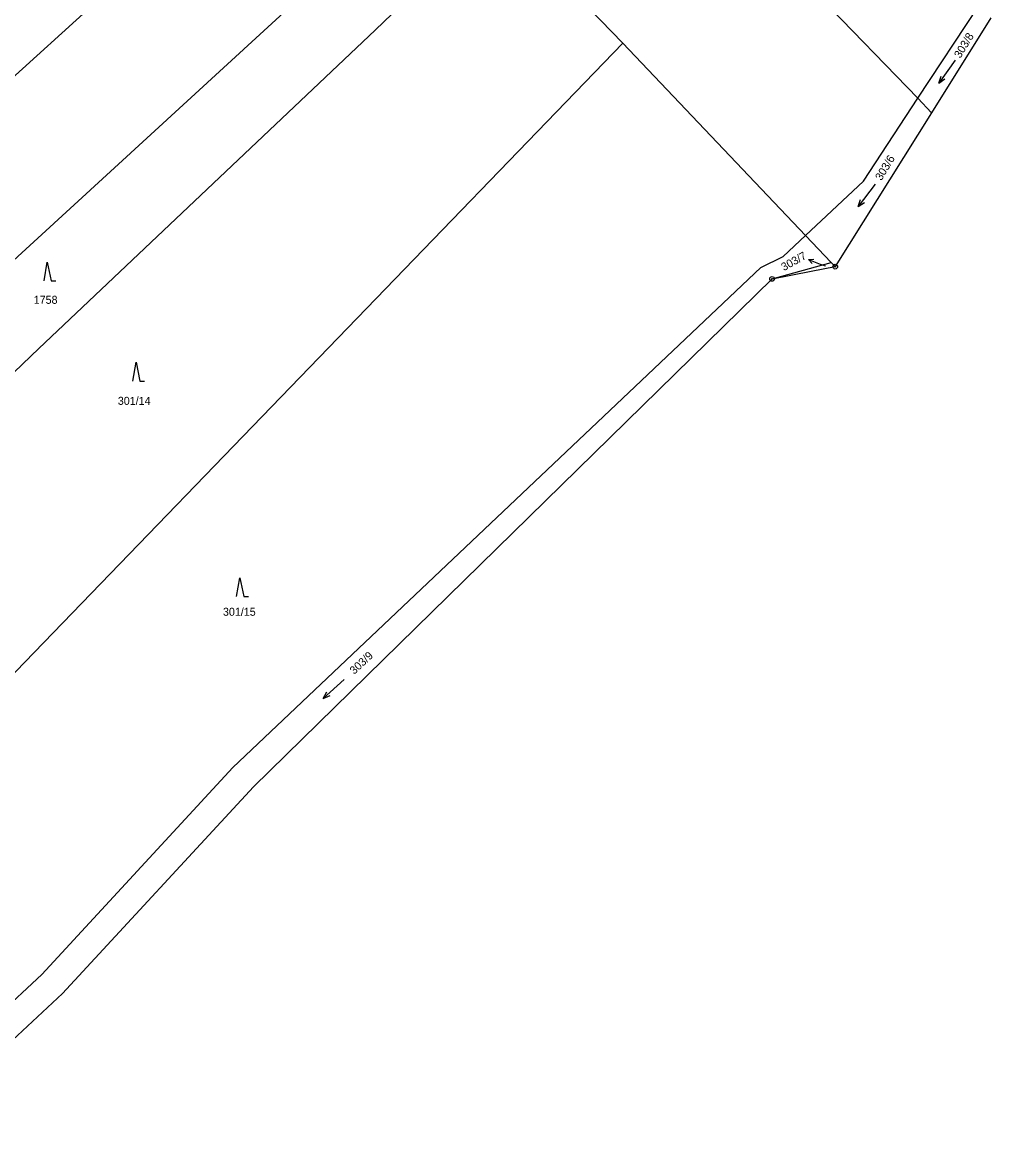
# Model space of a CAD drawing. Extents: x -762263 to -760336, y -1154405 to -1152076.
# Drawn here: x -761289.6 to -761083.8, y -1154023.4 to -1153787.3 of the extents above; entities that cross this region are included whole.
import ezdxf

# ---------------------------------------------------------------- set-up
doc = ezdxf.new("R2010")
doc.units = 0
for name, color, linetype in [('Vrstva 1', 7, 'Continuous'), ('Vrstva 13', 7, 'Continuous'), ('Vrstva 16', 7, 'Continuous'), ('Vrstva 18', 7, 'Continuous'), ('Vrstva 24', 7, 'Continuous'), ('Vrstva 25', 7, 'Continuous'), ('Vrstva 6', 7, 'Continuous')]:
    doc.layers.add(name, color=color, linetype=linetype)

msp = doc.modelspace()

# ---------------------------------------------------------------- linework, layer by layer
at = {"layer": 'Vrstva 1'}
for p, q in [((-761099.25, -1153803.44), (-761086.46, -1153783.99)), ((-761110.82, -1153821.04), (-761099.25, -1153803.44)), ((-761123.14, -1153832.57), (-761110.82, -1153821.04)), ((-761127.91, -1153837.03), (-761123.14, -1153832.57)), ((-761132.6, -1153839.4), (-761127.91, -1153837.03)), ((-761244.86, -1153945.61), (-761132.6, -1153839.4)), ((-761285.43, -1153989.54), (-761244.86, -1153945.61)), ((-761321.82, -1154023.39), (-761285.43, -1153989.54))]:
    msp.add_line(p, q, dxfattribs=at)
at = {"layer": 'Vrstva 13'}
for p, q in [((-761083.77, -1153786.39), (-761096.39, -1153806.55)), ((-761096.39, -1153806.55), (-761116.83, -1153839.21)), ((-761121.94, -1153840.2), (-761116.83, -1153839.21)), ((-761240.45, -1153949.68), (-761130.25, -1153841.8)), ((-761130.25, -1153841.8), (-761121.94, -1153840.2)), ((-761281.02, -1153993.61), (-761240.45, -1153949.68)), ((-761309.99, -1154020.57), (-761281.02, -1153993.61))]:
    msp.add_line(p, q, dxfattribs=at)
at = {"layer": 'Vrstva 16'}
for p in [(-761122.47, -1153837.716), (-761118.91, -1153839.13)]:
    msp.add_line(p, (-761119.68, -1153838.82), dxfattribs=at)
msp.add_lwpolyline([(-761121.724, -1153838.549), (-761122.47, -1153837.716), (-761121.356, -1153837.619)], dxfattribs=at)
at = {"layer": 'Vrstva 24'}
for centre, radius in [((-761116.83, -1153839.21), 0.5), ((-761116.83, -1153839.21), 0.1), ((-761130.25, -1153841.8), 0.5), ((-761130.25, -1153841.8), 0.1)]:
    msp.add_circle(centre, radius, dxfattribs=at)
at = {"layer": 'Vrstva 25'}
for points in [[(-761091.343, -1153795.347), (-761094.797, -1153800.253), (-761093.525, -1153799.314)], [(-761094.797, -1153800.253), (-761094.342, -1153798.739)], [(-761108.316, -1153821.681), (-761111.944, -1153826.459), (-761110.639, -1153825.567)], [(-761111.944, -1153826.459), (-761111.435, -1153824.962)], [(-761284.95, -1153842.23), (-761284.25, -1153838.23), (-761283.45, -1153842.23), (-761282.45, -1153842.23)], [(-761266.09, -1153863.51), (-761265.39, -1153859.51), (-761264.59, -1153863.51), (-761263.59, -1153863.51)], [(-761244.02, -1153909.3), (-761243.32, -1153905.3), (-761242.52, -1153909.3), (-761241.52, -1153909.3)], [(-761221.167, -1153926.885), (-761225.613, -1153930.915), (-761224.166, -1153930.278)], [(-761225.613, -1153930.915), (-761224.837, -1153929.537)]]:
    msp.add_lwpolyline(points, dxfattribs=at)
at = {"layer": 'Vrstva 6'}
for p, q in [((-761218.65, -1153732.82), (-761311, -1153816.67)), ((-761214.62, -1153788.96), (-761188.61, -1153764.15)), ((-761188.61, -1153764.15), (-761161.94, -1153791.76)), ((-761136.8, -1153764.7), (-761099.25, -1153803.44)), ((-761226.53, -1153778.32), (-761310.15, -1153855)), ((-761286.03, -1153856.59), (-761214.62, -1153788.96)), ((-761161.94, -1153791.76), (-761224.5, -1153856.46)), ((-761123.14, -1153832.57), (-761161.94, -1153791.76)), ((-761099.25, -1153803.44), (-761096.39, -1153806.55)), ((-761117.66, -1153838.34), (-761123.14, -1153832.57)), ((-761130.25, -1153841.8), (-761117.66, -1153838.34)), ((-761117.66, -1153838.34), (-761116.83, -1153839.21)), ((-761387.61, -1153953.52), (-761286.03, -1153856.59)), ((-761224.5, -1153856.46), (-761287.07, -1153921.16)), ((-761287.07, -1153921.16), (-761348.55, -1153984.75))]:
    msp.add_line(p, q, dxfattribs=at)

# ---------------------------------------------------------------- texts
at = {"layer": 'Vrstva 16'}
msp.add_text('303/7', height=1.7, rotation=28.93437, dxfattribs=at).set_placement((-761127.739, -1153840.173))
at = {"layer": 'Vrstva 18'}
for s, rotation, p in [('303/8', 58.67088, (-761090.25, -1153795.061)), ('303/6', 58.78547, (-761107.013, -1153821.058)), ('303/9', 43.02913, (-761219.036, -1153925.92))]:
    msp.add_text(s, height=1.7, rotation=rotation, dxfattribs=at).set_placement(p)
for s, height, p in [('303/7', 0.1, (-761119.121, -1153839.13)), ('1758', 1.7, (-761287.142, -1153847.1)), ('301/14', 1.7, (-761269.27, -1153868.56)), ('301/15', 1.7, (-761246.927, -1153913.36))]:
    msp.add_text(s, height=height, dxfattribs=at).set_placement(p)

doc.saveas('drawing.dxf')
